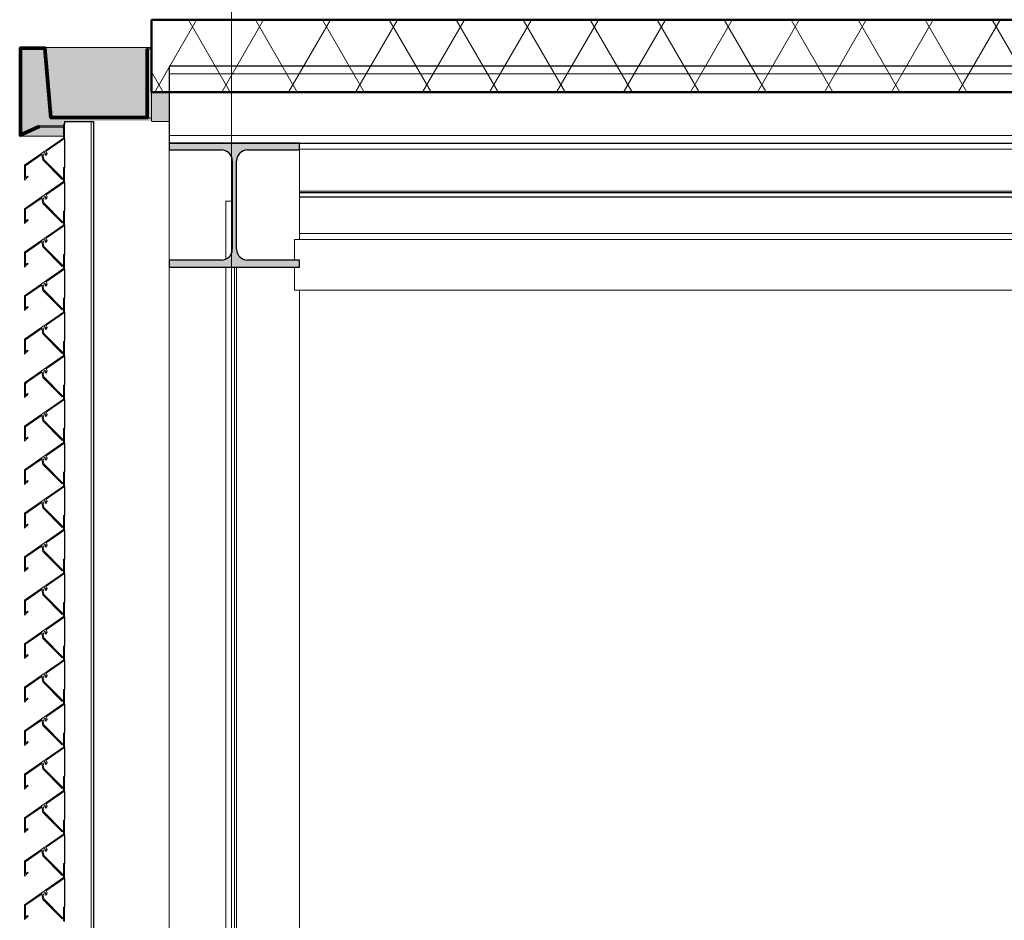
# Model space of a CAD drawing. Extents: x 50445 to 145605, y -10968 to 41989.
# Tile 309 of 338: x 101904 to 103262, y 21405 to 22647. Entities that reach past the tile are written whole.
import ezdxf

# ---------------------------------------------------------------- set-up
doc = ezdxf.new("R2010")
doc.units = 0
doc.header["$LTSCALE"] = 414.30304
doc.header["$MEASUREMENT"] = 0
for name, pattern in [('B0204', [6.8, 5, -0.6, 0.6, -0.6]), ('gestippeld', [6.35, 3.175, -3.175]), ('gestippeld_2_', [6.35, 3.175, -3.175]), ('stramien', [22.225, 12.7, -3.175, 3.175, -3.175])]:
    doc.linetypes.add(name, pattern=pattern)
doc.layers.get('0').update_dxf_attribs({"linetype": 'CONTINUOUS'})
for name, color, linetype, lineweight in [('A-DETL-LLIN', 3, 'CONTINUOUS', 18), ('A-FLOR-OTLN', 6, 'CONTINUOUS', 18), ('A-FLOR-OVHD', 8, 'gestippeld_2_', 18), ('A-GENM', 6, 'CONTINUOUS', 18), ('A-ROOF', 4, 'CONTINUOUS', 18), ('A-ROOF-PATT', 8, 'CONTINUOUS', 18), ('S-BEAM', 4, 'CONTINUOUS', 18), ('S-COLS', 6, 'CONTINUOUS', 18), ('S-COLS-HIDN', 5, 'gestippeld_2_', 18), ('S-GRID', 1, 'CONTINUOUS', 18)]:
    doc.layers.add(name, color=color, linetype=linetype, lineweight=lineweight)
pattern_1 = [(45, (33645.6, 9397.6), (-449.013, 449.013), []), (45, (33804.3, 9397.6), (6e-14, 898.026), []), (45, (33486.8, 9397.6), (6e-14, 898.026), [])]

# ---------------------------------------------------------------- blocks, each defined once
blk = doc.blocks.new('21_KU_schoepenwand element techniekruimte 1833 mm hoog - Type-2473841-plotview doorsnede C C  -  1 op 100')
at = {"layer": 'A-GENM'}
h = blk.add_hatch(dxfattribs=at)
h.set_pattern_fill('FP_13', color=256, style=0, pattern_type=2)
h.set_pattern_definition(pattern_1)
h.paths.add_polyline_path([(20756.9, 21671.8), (20755.5, 21671.7), (20756.6, 21666.7), (20783.3, 21640), (20784.3, 21641), (20757.9, 21667.4)], flags=0)
h.paths.add_polyline_path([(20760.6, 21675.9), (20760.5, 21672.8), (20762.5, 21675.5)], flags=0)
h.paths.add_polyline_path([(20758.9, 21676.9), (20760.6, 21675.9), (20761.3, 21678.7)], flags=0)
h.paths.add_polyline_path([(20755.5, 21674.6), (20756.9, 21671.8), (20758.9, 21676.9)], flags=0)
h.paths.add_polyline_path([(20731.4, 21639), (20733.8, 21642.5), (20732.8, 21642), (20733.8, 21659.5), (20786.4, 21696.3), (20786.4, 21716.3), (20785, 21716.3), (20785, 21697), (20731.4, 21659.5)], flags=0)
h = blk.add_hatch(dxfattribs=at)
h.set_pattern_fill('FP_13', color=256, style=0, pattern_type=2)
h.set_pattern_definition(pattern_1)
h.paths.add_polyline_path([(20756.9, 21491.8), (20755.5, 21491.7), (20756.6, 21486.7), (20783.3, 21460), (20784.3, 21461), (20757.9, 21487.4)], flags=0)
h.paths.add_polyline_path([(20760.6, 21495.9), (20760.5, 21492.8), (20762.5, 21495.5)], flags=0)
h.paths.add_polyline_path([(20758.9, 21496.9), (20760.6, 21495.9), (20761.3, 21498.7)], flags=0)
h.paths.add_polyline_path([(20755.5, 21494.6), (20756.9, 21491.8), (20758.9, 21496.9)], flags=0)
h.paths.add_polyline_path([(20731.4, 21459), (20733.8, 21462.5), (20732.8, 21462), (20733.8, 21479.5), (20786.4, 21516.3), (20786.4, 21536.3), (20785, 21536.3), (20785, 21517), (20731.4, 21479.5)], flags=0)
h = blk.add_hatch(dxfattribs=at)
h.set_pattern_fill('FP_13', color=256, style=0, pattern_type=2)
h.set_pattern_definition(pattern_1)
h.paths.add_polyline_path([(20756.9, 20951.8), (20755.5, 20951.7), (20756.6, 20946.7), (20783.3, 20920), (20784.3, 20921), (20757.9, 20947.4)], flags=0)
h.paths.add_polyline_path([(20760.6, 20955.9), (20760.5, 20952.8), (20762.5, 20955.5)], flags=0)
h.paths.add_polyline_path([(20758.9, 20956.9), (20760.6, 20955.9), (20761.3, 20958.7)], flags=0)
h.paths.add_polyline_path([(20755.5, 20954.6), (20756.9, 20951.8), (20758.9, 20956.9)], flags=0)
h.paths.add_polyline_path([(20731.4, 20919), (20733.8, 20922.5), (20732.8, 20922), (20733.8, 20939.5), (20786.4, 20976.3), (20786.4, 20996.3), (20785, 20996.3), (20785, 20977), (20731.4, 20939.5)], flags=0)
h = blk.add_hatch(dxfattribs=at)
h.set_pattern_fill('FP_13', color=256, style=0, pattern_type=2)
h.set_pattern_definition(pattern_1)
h.paths.add_polyline_path([(20756.9, 20771.8), (20755.5, 20771.7), (20756.6, 20766.7), (20783.3, 20740), (20784.3, 20741), (20757.9, 20767.4)], flags=0)
h.paths.add_polyline_path([(20760.6, 20775.9), (20760.5, 20772.8), (20762.5, 20775.5)], flags=0)
h.paths.add_polyline_path([(20758.9, 20776.9), (20760.6, 20775.9), (20761.3, 20778.7)], flags=0)
h.paths.add_polyline_path([(20755.5, 20774.6), (20756.9, 20771.8), (20758.9, 20776.9)], flags=0)
h.paths.add_polyline_path([(20731.4, 20739), (20733.8, 20742.5), (20732.8, 20742), (20733.8, 20759.5), (20786.4, 20796.3), (20786.4, 20816.3), (20785, 20816.3), (20785, 20797), (20731.4, 20759.5)], flags=0)
for p, q in [((20786.4, 21836.3), (20785, 21836.3)), ((20785, 21836.3), (20785, 21817)), ((20786.4, 21816.3), (20786.4, 21836.3)), ((20785, 21817), (20731.4, 21779.5)), ((20761.3, 21798.7), (20786.4, 21816.3)), ((20762.5, 21795.5), (20761.3, 21798.7)), ((20732.8, 21778.8), (20755.5, 21794.6)), ((20755.5, 21794.6), (20755.5, 21791.7)), ((20755.5, 21791.7), (20756.6, 21786.7)), ((20756.6, 21786.7), (20783.3, 21760)), ((20756.9, 21791.8), (20758.9, 21796.9)), ((20757.9, 21787.4), (20756.9, 21791.8)), ((20784.3, 21761), (20757.9, 21787.4)), ((20758.9, 21796.9), (20760.6, 21795.9)), ((20760.6, 21795.9), (20759.7, 21793.5)), ((20759.7, 21793.5), (20760.5, 21792.8)), ((20760.5, 21792.8), (20762.5, 21795.5)), ((20731.4, 21779.5), (20731.4, 21759)), ((20732.8, 21762), (20732.8, 21778.8)), ((20786.4, 21776.3), (20785, 21776.3)), ((20785, 21776.3), (20785, 21757)), ((20786.4, 21756.3), (20786.4, 21776.3)), ((20731.4, 21759), (20736.1, 21763.7)), ((20735.3, 21764.5), (20732.8, 21762)), ((20736.1, 21763.7), (20735.3, 21764.5)), ((20783.3, 21760), (20784.3, 21761)), ((20785, 21757), (20731.4, 21719.5)), ((20761.3, 21738.7), (20786.4, 21756.3)), ((20732.8, 21718.8), (20755.5, 21734.6)), ((20755.5, 21734.6), (20755.5, 21731.7)), ((20755.5, 21731.7), (20756.6, 21726.7)), ((20756.9, 21731.8), (20758.9, 21736.9)), ((20757.9, 21727.4), (20756.9, 21731.8)), ((20758.9, 21736.9), (20760.6, 21735.9)), ((20760.6, 21735.9), (20759.7, 21733.5)), ((20759.7, 21733.5), (20760.5, 21732.8)), ((20760.5, 21732.8), (20762.5, 21735.5)), ((20762.5, 21735.5), (20761.3, 21738.7)), ((20731.4, 21719.5), (20731.4, 21699)), ((20732.8, 21702), (20732.8, 21718.8)), ((20756.6, 21726.7), (20783.3, 21700)), ((20784.3, 21701), (20757.9, 21727.4)), ((20731.4, 21699), (20736.1, 21703.7)), ((20735.3, 21704.5), (20732.8, 21702)), ((20736.1, 21703.7), (20735.3, 21704.5)), ((20786.4, 21716.3), (20785, 21716.3)), ((20785, 21716.3), (20785, 21697)), ((20786.4, 21696.3), (20786.4, 21716.3)), ((20785, 21697), (20731.4, 21659.5)), ((20761.3, 21678.7), (20786.4, 21696.3)), ((20783.3, 21700), (20784.3, 21701)), ((20756.9, 21671.8), (20758.9, 21676.9)), ((20758.9, 21676.9), (20760.6, 21675.9)), ((20762.5, 21675.5), (20761.3, 21678.7)), ((20732.8, 21658.8), (20755.5, 21674.6)), ((20755.5, 21674.6), (20755.5, 21671.7)), ((20755.5, 21671.7), (20756.6, 21666.7)), ((20756.6, 21666.7), (20783.3, 21640)), ((20757.9, 21667.4), (20756.9, 21671.8)), ((20784.3, 21641), (20757.9, 21667.4)), ((20760.6, 21675.9), (20759.7, 21673.5)), ((20759.7, 21673.5), (20760.5, 21672.8)), ((20760.5, 21672.8), (20762.5, 21675.5)), ((20731.4, 21659.5), (20731.4, 21639)), ((20732.8, 21642), (20732.8, 21658.8)), ((20786.4, 21656.3), (20785, 21656.3)), ((20785, 21656.3), (20785, 21637)), ((20786.4, 21636.3), (20786.4, 21656.3)), ((20731.4, 21639), (20736.1, 21643.7)), ((20785, 21637), (20731.4, 21599.5)), ((20735.3, 21644.5), (20732.8, 21642)), ((20736.1, 21643.7), (20735.3, 21644.5)), ((20761.3, 21618.7), (20786.4, 21636.3)), ((20783.3, 21640), (20784.3, 21641)), ((20732.8, 21598.8), (20755.5, 21614.6)), ((20755.5, 21614.6), (20755.5, 21611.7)), ((20755.5, 21611.7), (20756.6, 21606.7)), ((20756.9, 21611.8), (20758.9, 21616.9)), ((20757.9, 21607.4), (20756.9, 21611.8)), ((20758.9, 21616.9), (20760.6, 21615.9)), ((20760.6, 21615.9), (20759.7, 21613.5)), ((20759.7, 21613.5), (20760.5, 21612.8)), ((20760.5, 21612.8), (20762.5, 21615.5)), ((20762.5, 21615.5), (20761.3, 21618.7)), ((20731.4, 21599.5), (20731.4, 21579)), ((20732.8, 21582), (20732.8, 21598.8)), ((20756.6, 21606.7), (20783.3, 21580)), ((20784.3, 21581), (20757.9, 21607.4)), ((20786.4, 21596.3), (20785, 21596.3)), ((20785, 21596.3), (20785, 21577)), ((20786.4, 21576.3), (20786.4, 21596.3)), ((20731.4, 21579), (20736.1, 21583.7)), ((20735.3, 21584.5), (20732.8, 21582)), ((20736.1, 21583.7), (20735.3, 21584.5)), ((20785, 21577), (20731.4, 21539.5)), ((20761.3, 21558.7), (20786.4, 21576.3)), ((20783.3, 21580), (20784.3, 21581)), ((20732.8, 21538.8), (20755.5, 21554.6)), ((20755.5, 21554.6), (20755.5, 21551.7)), ((20756.9, 21551.8), (20758.9, 21556.9)), ((20758.9, 21556.9), (20760.6, 21555.9)), ((20760.6, 21555.9), (20759.7, 21553.5)), ((20760.5, 21552.8), (20762.5, 21555.5)), ((20762.5, 21555.5), (20761.3, 21558.7)), ((20755.5, 21551.7), (20756.6, 21546.7)), ((20756.6, 21546.7), (20783.3, 21520)), ((20757.9, 21547.4), (20756.9, 21551.8)), ((20784.3, 21521), (20757.9, 21547.4)), ((20759.7, 21553.5), (20760.5, 21552.8)), ((20731.4, 21539.5), (20731.4, 21519)), ((20732.8, 21522), (20732.8, 21538.8)), ((20786.4, 21536.3), (20785, 21536.3)), ((20785, 21536.3), (20785, 21517)), ((20786.4, 21516.3), (20786.4, 21536.3)), ((20731.4, 21519), (20736.1, 21523.7)), ((20785, 21517), (20731.4, 21479.5)), ((20735.3, 21524.5), (20732.8, 21522)), ((20736.1, 21523.7), (20735.3, 21524.5)), ((20761.3, 21498.7), (20786.4, 21516.3)), ((20783.3, 21520), (20784.3, 21521)), ((20732.8, 21478.8), (20755.5, 21494.6)), ((20755.5, 21494.6), (20755.5, 21491.7)), ((20755.5, 21491.7), (20756.6, 21486.7)), ((20756.6, 21486.7), (20783.3, 21460)), ((20756.9, 21491.8), (20758.9, 21496.9)), ((20757.9, 21487.4), (20756.9, 21491.8)), ((20784.3, 21461), (20757.9, 21487.4)), ((20758.9, 21496.9), (20760.6, 21495.9)), ((20760.6, 21495.9), (20759.7, 21493.5)), ((20759.7, 21493.5), (20760.5, 21492.8)), ((20760.5, 21492.8), (20762.5, 21495.5)), ((20762.5, 21495.5), (20761.3, 21498.7)), ((20731.4, 21479.5), (20731.4, 21459)), ((20732.8, 21462), (20732.8, 21478.8)), ((20786.4, 21476.3), (20785, 21476.3)), ((20785, 21476.3), (20785, 21457)), ((20786.4, 21456.3), (20786.4, 21476.3)), ((20731.4, 21459), (20736.1, 21463.7)), ((20735.3, 21464.5), (20732.8, 21462)), ((20736.1, 21463.7), (20735.3, 21464.5)), ((20783.3, 21460), (20784.3, 21461)), ((20785, 21457), (20731.4, 21419.5)), ((20761.3, 21438.7), (20786.4, 21456.3)), ((20732.8, 21418.8), (20755.5, 21434.6)), ((20755.5, 21434.6), (20755.5, 21431.7)), ((20756.9, 21431.8), (20758.9, 21436.9)), ((20758.9, 21436.9), (20760.6, 21435.9)), ((20760.6, 21435.9), (20759.7, 21433.5)), ((20759.7, 21433.5), (20760.5, 21432.8)), ((20760.5, 21432.8), (20762.5, 21435.5)), ((20762.5, 21435.5), (20761.3, 21438.7)), ((20731.4, 21419.5), (20731.4, 21399)), ((20732.8, 21402), (20732.8, 21418.8)), ((20755.5, 21431.7), (20756.6, 21426.7)), ((20756.6, 21426.7), (20783.3, 21400)), ((20757.9, 21427.4), (20756.9, 21431.8)), ((20784.3, 21401), (20757.9, 21427.4)), ((20786.4, 21416.3), (20785, 21416.3)), ((20785, 21416.3), (20785, 21397)), ((20786.4, 21396.3), (20786.4, 21416.3)), ((20731.4, 21399), (20736.1, 21403.7)), ((20785, 21397), (20731.4, 21359.5)), ((20735.3, 21404.5), (20732.8, 21402)), ((20736.1, 21403.7), (20735.3, 21404.5)), ((20761.3, 21378.7), (20786.4, 21396.3)), ((20783.3, 21400), (20784.3, 21401)), ((20762.5, 21375.5), (20761.3, 21378.7)), ((20732.8, 21358.8), (20755.5, 21374.6)), ((20755.5, 21374.6), (20755.5, 21371.7)), ((20755.5, 21371.7), (20756.6, 21366.7)), ((20756.6, 21366.7), (20783.3, 21340)), ((20756.9, 21371.8), (20758.9, 21376.9)), ((20757.9, 21367.4), (20756.9, 21371.8)), ((20784.3, 21341), (20757.9, 21367.4)), ((20758.9, 21376.9), (20760.6, 21375.9)), ((20760.6, 21375.9), (20759.7, 21373.5)), ((20759.7, 21373.5), (20760.5, 21372.8)), ((20760.5, 21372.8), (20762.5, 21375.5)), ((20731.4, 21359.5), (20731.4, 21339)), ((20732.8, 21342), (20732.8, 21358.8)), ((20786.4, 21356.3), (20785, 21356.3)), ((20785, 21356.3), (20785, 21337)), ((20786.4, 21336.3), (20786.4, 21356.3)), ((20731.4, 21339), (20736.1, 21343.7)), ((20785, 21337), (20731.4, 21299.5)), ((20735.3, 21344.5), (20732.8, 21342)), ((20736.1, 21343.7), (20735.3, 21344.5)), ((20783.3, 21340), (20784.3, 21341)), ((20761.3, 21318.7), (20786.4, 21336.3)), ((20732.8, 21298.8), (20755.5, 21314.6)), ((20755.5, 21314.6), (20755.5, 21311.7)), ((20755.5, 21311.7), (20756.6, 21306.7)), ((20756.9, 21311.8), (20758.9, 21316.9)), ((20757.9, 21307.4), (20756.9, 21311.8)), ((20758.9, 21316.9), (20760.6, 21315.9)), ((20760.6, 21315.9), (20759.7, 21313.5)), ((20759.7, 21313.5), (20760.5, 21312.8)), ((20760.5, 21312.8), (20762.5, 21315.5)), ((20762.5, 21315.5), (20761.3, 21318.7)), ((20731.4, 21299.5), (20731.4, 21279)), ((20732.8, 21282), (20732.8, 21298.8)), ((20756.6, 21306.7), (20783.3, 21280)), ((20784.3, 21281), (20757.9, 21307.4)), ((20786.4, 21296.3), (20785, 21296.3)), ((20785, 21296.3), (20785, 21277)), ((20786.4, 21276.3), (20786.4, 21296.3)), ((20731.4, 21279), (20736.1, 21283.7)), ((20735.3, 21284.5), (20732.8, 21282)), ((20736.1, 21283.7), (20735.3, 21284.5)), ((20785, 21277), (20731.4, 21239.5)), ((20761.3, 21258.7), (20786.4, 21276.3)), ((20783.3, 21280), (20784.3, 21281)), ((20756.9, 21251.8), (20758.9, 21256.9)), ((20758.9, 21256.9), (20760.6, 21255.9)), ((20760.6, 21255.9), (20759.7, 21253.5)), ((20760.5, 21252.8), (20762.5, 21255.5)), ((20762.5, 21255.5), (20761.3, 21258.7)), ((20732.8, 21238.8), (20755.5, 21254.6)), ((20755.5, 21254.6), (20755.5, 21251.7)), ((20755.5, 21251.7), (20756.6, 21246.7)), ((20756.6, 21246.7), (20783.3, 21220)), ((20757.9, 21247.4), (20756.9, 21251.8)), ((20784.3, 21221), (20757.9, 21247.4)), ((20759.7, 21253.5), (20760.5, 21252.8)), ((20731.4, 21239.5), (20731.4, 21219)), ((20732.8, 21222), (20732.8, 21238.8)), ((20786.4, 21236.3), (20785, 21236.3)), ((20785, 21236.3), (20785, 21217)), ((20786.4, 21216.3), (20786.4, 21236.3)), ((20731.4, 21219), (20736.1, 21223.7)), ((20785, 21217), (20731.4, 21179.5)), ((20735.3, 21224.5), (20732.8, 21222)), ((20736.1, 21223.7), (20735.3, 21224.5)), ((20761.3, 21198.7), (20786.4, 21216.3)), ((20783.3, 21220), (20784.3, 21221)), ((20732.8, 21178.8), (20755.5, 21194.6)), ((20755.5, 21194.6), (20755.5, 21191.7)), ((20755.5, 21191.7), (20756.6, 21186.7)), ((20756.9, 21191.8), (20758.9, 21196.9)), ((20757.9, 21187.4), (20756.9, 21191.8)), ((20784.3, 21161), (20757.9, 21187.4)), ((20758.9, 21196.9), (20760.6, 21195.9)), ((20760.6, 21195.9), (20759.7, 21193.5)), ((20759.7, 21193.5), (20760.5, 21192.8)), ((20760.5, 21192.8), (20762.5, 21195.5)), ((20762.5, 21195.5), (20761.3, 21198.7)), ((20731.4, 21179.5), (20731.4, 21159)), ((20732.8, 21162), (20732.8, 21178.8)), ((20756.6, 21186.7), (20783.3, 21160)), ((20786.4, 21176.3), (20785, 21176.3)), ((20785, 21176.3), (20785, 21157)), ((20786.4, 21156.3), (20786.4, 21176.3)), ((20731.4, 21159), (20736.1, 21163.7)), ((20735.3, 21164.5), (20732.8, 21162)), ((20736.1, 21163.7), (20735.3, 21164.5)), ((20783.3, 21160), (20784.3, 21161)), ((20785, 21157), (20731.4, 21119.5)), ((20761.3, 21138.7), (20786.4, 21156.3)), ((20732.8, 21118.8), (20755.5, 21134.6)), ((20755.5, 21134.6), (20755.5, 21131.7)), ((20756.9, 21131.8), (20758.9, 21136.9)), ((20758.9, 21136.9), (20760.6, 21135.9)), ((20760.6, 21135.9), (20759.7, 21133.5)), ((20759.7, 21133.5), (20760.5, 21132.8)), ((20760.5, 21132.8), (20762.5, 21135.5)), ((20762.5, 21135.5), (20761.3, 21138.7)), ((20731.4, 21119.5), (20731.4, 21099)), ((20755.5, 21131.7), (20756.6, 21126.7)), ((20756.6, 21126.7), (20783.3, 21100)), ((20757.9, 21127.4), (20756.9, 21131.8)), ((20784.3, 21101), (20757.9, 21127.4)), ((20732.8, 21102), (20732.8, 21118.8)), ((20786.4, 21116.3), (20785, 21116.3)), ((20785, 21116.3), (20785, 21097)), ((20786.4, 21096.3), (20786.4, 21116.3)), ((20731.4, 21099), (20736.1, 21103.7)), ((20785, 21097), (20731.4, 21059.5)), ((20735.3, 21104.5), (20732.8, 21102)), ((20736.1, 21103.7), (20735.3, 21104.5)), ((20761.3, 21078.7), (20786.4, 21096.3)), ((20783.3, 21100), (20784.3, 21101)), ((20732.8, 21058.8), (20755.5, 21074.6)), ((20755.5, 21074.6), (20755.5, 21071.7)), ((20755.5, 21071.7), (20756.6, 21066.7)), ((20756.6, 21066.7), (20783.3, 21040)), ((20756.9, 21071.8), (20758.9, 21076.9)), ((20757.9, 21067.4), (20756.9, 21071.8)), ((20784.3, 21041), (20757.9, 21067.4)), ((20758.9, 21076.9), (20760.6, 21075.9)), ((20760.6, 21075.9), (20759.7, 21073.5)), ((20759.7, 21073.5), (20760.5, 21072.8)), ((20760.5, 21072.8), (20762.5, 21075.5)), ((20762.5, 21075.5), (20761.3, 21078.7)), ((20731.4, 21059.5), (20731.4, 21039)), ((20732.8, 21042), (20732.8, 21058.8)), ((20786.4, 21056.3), (20785, 21056.3)), ((20785, 21056.3), (20785, 21037)), ((20786.4, 21036.3), (20786.4, 21056.3)), ((20731.4, 21039), (20736.1, 21043.7)), ((20735.3, 21044.5), (20732.8, 21042)), ((20736.1, 21043.7), (20735.3, 21044.5)), ((20783.3, 21040), (20784.3, 21041)), ((20785, 21037), (20731.4, 20999.5)), ((20761.3, 21018.7), (20786.4, 21036.3)), ((20732.8, 20998.8), (20755.5, 21014.6)), ((20755.5, 21014.6), (20755.5, 21011.7)), ((20755.5, 21011.7), (20756.6, 21006.7)), ((20756.9, 21011.8), (20758.9, 21016.9)), ((20757.9, 21007.4), (20756.9, 21011.8)), ((20758.9, 21016.9), (20760.6, 21015.9)), ((20760.6, 21015.9), (20759.7, 21013.5)), ((20759.7, 21013.5), (20760.5, 21012.8)), ((20760.5, 21012.8), (20762.5, 21015.5)), ((20762.5, 21015.5), (20761.3, 21018.7)), ((20731.4, 20999.5), (20731.4, 20979)), ((20732.8, 20982), (20732.8, 20998.8)), ((20756.6, 21006.7), (20783.3, 20980)), ((20784.3, 20981), (20757.9, 21007.4)), ((20731.4, 20979), (20736.1, 20983.7)), ((20735.3, 20984.5), (20732.8, 20982)), ((20736.1, 20983.7), (20735.3, 20984.5)), ((20786.4, 20996.3), (20785, 20996.3)), ((20785, 20996.3), (20785, 20977)), ((20786.4, 20976.3), (20786.4, 20996.3)), ((20785, 20977), (20731.4, 20939.5)), ((20761.3, 20958.7), (20786.4, 20976.3)), ((20783.3, 20980), (20784.3, 20981)), ((20756.9, 20951.8), (20758.9, 20956.9)), ((20758.9, 20956.9), (20760.6, 20955.9)), ((20762.5, 20955.5), (20761.3, 20958.7)), ((20732.8, 20938.8), (20755.5, 20954.6)), ((20755.5, 20954.6), (20755.5, 20951.7)), ((20755.5, 20951.7), (20756.6, 20946.7)), ((20756.6, 20946.7), (20783.3, 20920)), ((20757.9, 20947.4), (20756.9, 20951.8)), ((20784.3, 20921), (20757.9, 20947.4)), ((20760.6, 20955.9), (20759.7, 20953.5)), ((20759.7, 20953.5), (20760.5, 20952.8)), ((20760.5, 20952.8), (20762.5, 20955.5)), ((20731.4, 20939.5), (20731.4, 20919)), ((20732.8, 20922), (20732.8, 20938.8)), ((20786.4, 20936.3), (20785, 20936.3)), ((20785, 20936.3), (20785, 20917)), ((20786.4, 20916.3), (20786.4, 20936.3)), ((20731.4, 20919), (20736.1, 20923.7)), ((20785, 20917), (20731.4, 20879.5)), ((20735.3, 20924.5), (20732.8, 20922)), ((20736.1, 20923.7), (20735.3, 20924.5)), ((20761.3, 20898.7), (20786.4, 20916.3)), ((20783.3, 20920), (20784.3, 20921)), ((20732.8, 20878.8), (20755.5, 20894.6)), ((20755.5, 20894.6), (20755.5, 20891.7)), ((20755.5, 20891.7), (20756.6, 20886.7)), ((20756.9, 20891.8), (20758.9, 20896.9)), ((20757.9, 20887.4), (20756.9, 20891.8)), ((20758.9, 20896.9), (20760.6, 20895.9)), ((20760.6, 20895.9), (20759.7, 20893.5)), ((20759.7, 20893.5), (20760.5, 20892.8)), ((20760.5, 20892.8), (20762.5, 20895.5)), ((20762.5, 20895.5), (20761.3, 20898.7)), ((20731.4, 20879.5), (20731.4, 20859)), ((20732.8, 20862), (20732.8, 20878.8)), ((20756.6, 20886.7), (20783.3, 20860)), ((20784.3, 20861), (20757.9, 20887.4)), ((20786.4, 20876.3), (20785, 20876.3)), ((20785, 20876.3), (20785, 20857)), ((20786.4, 20856.3), (20786.4, 20876.3)), ((20731.4, 20859), (20736.1, 20863.7)), ((20735.3, 20864.5), (20732.8, 20862)), ((20736.1, 20863.7), (20735.3, 20864.5)), ((20785, 20857), (20731.4, 20819.5)), ((20761.3, 20838.7), (20786.4, 20856.3)), ((20783.3, 20860), (20784.3, 20861)), ((20732.8, 20818.8), (20755.5, 20834.6)), ((20755.5, 20834.6), (20755.5, 20831.7)), ((20756.9, 20831.8), (20758.9, 20836.9)), ((20758.9, 20836.9), (20760.6, 20835.9)), ((20760.6, 20835.9), (20759.7, 20833.5)), ((20760.5, 20832.8), (20762.5, 20835.5)), ((20762.5, 20835.5), (20761.3, 20838.7)), ((20755.5, 20831.7), (20756.6, 20826.7)), ((20756.6, 20826.7), (20783.3, 20800)), ((20757.9, 20827.4), (20756.9, 20831.8)), ((20784.3, 20801), (20757.9, 20827.4)), ((20759.7, 20833.5), (20760.5, 20832.8)), ((20731.4, 20819.5), (20731.4, 20799)), ((20732.8, 20802), (20732.8, 20818.8)), ((20786.4, 20816.3), (20785, 20816.3)), ((20785, 20816.3), (20785, 20797)), ((20786.4, 20796.3), (20786.4, 20816.3)), ((20731.4, 20799), (20736.1, 20803.7)), ((20785, 20797), (20731.4, 20759.5)), ((20735.3, 20804.5), (20732.8, 20802)), ((20736.1, 20803.7), (20735.3, 20804.5)), ((20761.3, 20778.7), (20786.4, 20796.3)), ((20783.3, 20800), (20784.3, 20801)), ((20732.8, 20758.8), (20755.5, 20774.6)), ((20755.5, 20774.6), (20755.5, 20771.7)), ((20755.5, 20771.7), (20756.6, 20766.7)), ((20756.6, 20766.7), (20783.3, 20740)), ((20756.9, 20771.8), (20758.9, 20776.9)), ((20757.9, 20767.4), (20756.9, 20771.8)), ((20784.3, 20741), (20757.9, 20767.4)), ((20758.9, 20776.9), (20760.6, 20775.9)), ((20760.6, 20775.9), (20759.7, 20773.5)), ((20759.7, 20773.5), (20760.5, 20772.8)), ((20760.5, 20772.8), (20762.5, 20775.5)), ((20762.5, 20775.5), (20761.3, 20778.7)), ((20731.4, 20759.5), (20731.4, 20739)), ((20732.8, 20742), (20732.8, 20758.8)), ((20786.4, 20756.3), (20785, 20756.3)), ((20785, 20756.3), (20785, 20737)), ((20786.4, 20736.3), (20786.4, 20756.3)), ((20731.4, 20739), (20736.1, 20743.7)), ((20735.3, 20744.5), (20732.8, 20742)), ((20736.1, 20743.7), (20735.3, 20744.5)), ((20783.3, 20740), (20784.3, 20741))]:
    blk.add_line(p, q, dxfattribs=at)
at = {"layer": 'S-COLS', "lineweight": 25}
for p, q in [((20786.4, 21840), (20826.4, 21840)), ((20786.4, 21840), (20786.4, 21836.3)), ((20826.4, 21840), (20826.4, 19235.3)), ((20786.4, 21816.3), (20786.4, 21776.3)), ((20786.4, 21756.3), (20786.4, 21716.3)), ((20786.4, 21696.3), (20786.4, 21656.3)), ((20786.4, 21636.3), (20786.4, 21596.3)), ((20786.4, 21576.3), (20786.4, 21536.3)), ((20786.4, 21516.3), (20786.4, 21476.3)), ((20786.4, 21456.3), (20786.4, 21416.3)), ((20786.4, 21396.3), (20786.4, 21356.3)), ((20786.4, 21336.3), (20786.4, 21296.3)), ((20786.4, 21276.3), (20786.4, 21236.3)), ((20786.4, 21216.3), (20786.4, 21176.3)), ((20786.4, 21156.3), (20786.4, 21116.3)), ((20786.4, 21096.3), (20786.4, 21056.3)), ((20786.4, 21036.3), (20786.4, 20996.3)), ((20786.4, 20976.3), (20786.4, 20936.3)), ((20786.4, 20916.3), (20786.4, 20876.9)), ((20786.4, 20856.3), (20786.4, 20816.3)), ((20786.4, 20796.3), (20786.4, 20756.3))]:
    blk.add_line(p, q, dxfattribs=at)
at = {"layer": 'S-COLS-HIDN'}
for q in [(20823.4, 19234.4), (20823.4, 19180)]:
    blk.add_line((20823.4, 21840), q, dxfattribs=at)
blk = doc.blocks.new('28_3B_staal - balk - IPE - IPE100-2490579-plotview doorsnede C C  -  1 op 100')
at = {"layer": 'S-BEAM', "lineweight": 25}
for p, q in [((23481.7, 21741.6), (21110.8, 21741.6)), ((21110.8, 21735.9), (23481.7, 21735.9))]:
    blk.add_line(p, q, dxfattribs=at)
blk = doc.blocks.new('27_KU_isolatie dak techniekruimte - 27_KU_isolatie dak techniekruimte-2506214-plotview doorsnede C C  -  1 op 100')
at = {"layer": 'A-ROOF-PATT'}
h = blk.add_hatch(dxfattribs=at)
h.set_pattern_fill('FP_16', color=256, style=0, pattern_type=2)
h.set_pattern_definition([(60, (33645.57, 9437.6), (-46.18203, 80.01037), []), (120, (33737.97, 9437.6), (-92.38203, 0.01037), [])])
h.paths.add_polyline_path([(48562.9, 21880.2), (48626.6, 21880.2), (48626.6, 21980.2), (20906.6, 21980.2), (20906.6, 21880.2), (48284.6, 21880.2)], flags=0)
h = blk.add_hatch(color=256, dxfattribs=at)
h.paths.add_polyline_path([(20930.8, 21840), (20930.8, 21880.2), (20906.6, 21880.2), (20906.6, 21840)], flags=0)
h.paths.add_polyline_path([(48626.6, 21840), (48626.6, 21880.2), (48610.8, 21880.2), (48610.8, 21840)], flags=0)
at = {"layer": 'A-ROOF', "lineweight": 50}
for p, q in [((48626.6, 21980.2), (20906.6, 21980.2)), ((20906.6, 21980.2), (20906.6, 21880.2)), ((20906.6, 21880.2), (48626.6, 21880.2))]:
    blk.add_line(p, q, dxfattribs=at)
at = {"layer": 'A-ROOF'}
for p, q in [((20906.6, 21840.5), (20906.6, 21880.2)), ((20906.6, 21840), (20930.8, 21840))]:
    blk.add_line(p, q, dxfattribs=at)
blk = doc.blocks.new('27_KU_dakrand techniekruimte1 - 27_KU_dakrand techniekruimte-2509357-plotview doorsnede C C  -  1 op 100')
at = {"layer": 'A-ROOF-PATT'}
h = blk.add_hatch(dxfattribs=at)
h.set_pattern_fill('FP_13', color=256, style=0, pattern_type=2)
h.set_pattern_definition(pattern_1)
h.paths.add_polyline_path([(48808.6, 21819.5), (48808.6, 21942), (48773, 21942), (48764.6, 21846.2), (48633.6, 21846.2), (48633.6, 21939.9), (48631.6, 21939.9), (48631.6, 21844.2), (48766.6, 21844.2), (48775, 21940), (48806.6, 21940), (48806.6, 21822.6), (48782.3, 21834), (48781.4, 21832.2)], flags=0)
h.paths.add_polyline_path([(20724.6, 21819.5), (20751.8, 21832.2), (20750.9, 21834), (20726.6, 21822.6), (20726.6, 21940), (20758.2, 21940), (20766.6, 21844.2), (20901.6, 21844.2), (20901.6, 21939.9), (20899.6, 21939.9), (20899.6, 21846.2), (20768.6, 21846.2), (20760.2, 21942), (20724.6, 21942)], flags=0)
h = blk.add_hatch(color=256, dxfattribs=at)
h.paths.add_polyline_path([(20726.6, 21822.6), (20751.8, 21834), (20785, 21834), (20785, 21836.3), (20786.4, 21836.3), (20786.4, 21840), (20826.4, 21840), (20826.6, 21840.5), (20906.6, 21840.5), (20906.6, 21844.2), (20766.6, 21844.2), (20758.2, 21940), (20726.6, 21940), (20726.6, 21832.2)], flags=0)
h.paths.add_polyline_path([(48806.6, 21822.6), (48806.6, 21940), (48775, 21940), (48766.6, 21844.2), (48626.6, 21844.2), (48626.6, 21840.5), (48706.6, 21840), (48706.8, 21840), (48746.8, 21840), (48746.8, 21836.3), (48748.2, 21836.3), (48748.2, 21834), (48782.3, 21834), (48786.1, 21832.2)], flags=0)
h = blk.add_hatch(color=256, dxfattribs=at)
h.paths.add_polyline_path([(48764.6, 21846.2), (48773, 21942), (48626.6, 21942), (48626.6, 21939.9), (48633.6, 21939.9), (48633.6, 21846.2)], flags=0)
h.paths.add_polyline_path([(20768.6, 21846.2), (20899.6, 21846.2), (20899.6, 21939.9), (20906.6, 21939.9), (20906.6, 21942), (20760.2, 21942), (20768.4, 21848.8)], flags=0)
h = blk.add_hatch(color=256, dxfattribs=at)
h.paths.add_polyline_path([(20901.6, 21844.2), (20906.6, 21844.2), (20906.6, 21939.9), (20901.6, 21939.9), (20901.6, 21846.2)], flags=0)
h.paths.add_polyline_path([(48631.6, 21844.2), (48631.6, 21939.9), (48626.6, 21939.4), (48626.6, 21844.2)], flags=0)
h = blk.add_hatch(color=256, dxfattribs=at)
h.paths.add_polyline_path([(20724.6, 21819.5), (20785, 21819.5), (20785, 21832.2), (20751.8, 21832.2), (20726.6, 21820.4)], flags=0)
h.paths.add_polyline_path([(48806.6, 21819.5), (48806.6, 21820.4), (48781.4, 21832.2), (48748.2, 21832.2), (48748.2, 21819.5), (48781.4, 21819.5)], flags=0)
h.paths.add_polyline_path([(20826.4, 21819.5), (20826.6, 21819.5), (20826.4, 21832.2)], flags=0)
h = blk.add_hatch(color=256, dxfattribs=at)
h.paths.add_polyline_path([(20785, 21832.2), (20785, 21834), (20750.9, 21834), (20751.8, 21832.2)], flags=0)
h.paths.add_polyline_path([(20826.4, 21832.2), (20826.6, 21832.2), (20826.4, 21834)], flags=0)
h.paths.add_polyline_path([(48781.4, 21832.2), (48781.4, 21834), (48748.2, 21834), (48748.2, 21832.2)], flags=0)
at = {"layer": 'A-ROOF', "lineweight": 50}
for p, q in [((20760.2, 21942), (20724.6, 21942)), ((20724.6, 21942), (20724.6, 21819.5)), ((20726.6, 21822.6), (20726.6, 21940)), ((20726.6, 21940), (20758.2, 21940)), ((20758.2, 21940), (20766.6, 21844.2)), ((20768.6, 21846.2), (20760.2, 21942)), ((20901.6, 21939.9), (20899.6, 21939.9)), ((20899.6, 21939.9), (20899.6, 21846.2)), ((20901.6, 21844.2), (20901.6, 21939.9)), ((20766.6, 21844.2), (20901.6, 21844.2)), ((20899.6, 21846.2), (20768.6, 21846.2)), ((20724.6, 21819.5), (20751.8, 21832.2)), ((20750.9, 21834), (20726.6, 21822.6)), ((20751.8, 21832.2), (20750.9, 21834))]:
    blk.add_line(p, q, dxfattribs=at)
at = {"layer": 'A-ROOF'}
for p, q in [((20906.6, 21942), (20760.2, 21942)), ((20906.6, 21939.9), (20901.6, 21939.9)), ((20901.6, 21844.2), (20906.6, 21844.2)), ((20785, 21834), (20750.9, 21834)), ((20785, 21832.2), (20751.8, 21832.2)), ((20785.2, 21819.5), (20724.6, 21819.5))]:
    blk.add_line(p, q, dxfattribs=at)
blk = doc.blocks.new('28_ABT-C_staal_HEA_ligger - HEA180-2648260-plotview doorsnede C C  -  1 op 100')
at = {"layer": 'S-BEAM', "lineweight": 5}
blk.add_hatch(color=256, dxfattribs=at).paths.add_polyline_path([(20930.8, 21639), (21110.8, 21639), (21110.8, 21648.5), (21038.8, 21648.5), (21028.2, 21652.9), (21023.8, 21663.5), (21023.8, 21785.5), (21028.2, 21796.1), (21038.8, 21800.5), (21110.8, 21800.5), (21110.8, 21810), (20930.8, 21810), (20930.8, 21800.5), (21002.8, 21800.5), (21013.4, 21796.1), (21017.8, 21785.5), (21017.8, 21663.5), (21012.1, 21652.4), (21002.8, 21648.5), (20930.8, 21648.5)], flags=0)
at = {"layer": 'S-BEAM', "color": 250, "lineweight": 25}
for p, q in [((21110.8, 21810), (20930.8, 21810)), ((20930.8, 21810), (20930.8, 21800.5)), ((20930.8, 21800.5), (21002.8, 21800.5)), ((21038.8, 21800.5), (21110.8, 21800.5)), ((21110.8, 21800.5), (21110.8, 21810)), ((21017.8, 21785.5), (21017.8, 21663.5)), ((21023.8, 21663.5), (21023.8, 21785.5)), ((21002.8, 21648.5), (20930.8, 21648.5)), ((20930.8, 21648.5), (20930.8, 21639)), ((20930.8, 21639), (21110.8, 21639)), ((21110.8, 21648.5), (21038.8, 21648.5)), ((21110.8, 21639), (21110.8, 21648.5))]:
    blk.add_line(p, q, dxfattribs=at)
for centre, start, end in [((21002.8, 21785.5), 0, 90), ((21038.8, 21785.5), 90, 180), ((21002.8, 21663.5), 270, 0), ((21038.8, 21663.5), 180, 270)]:
    blk.add_arc(centre, 15, start, end, dxfattribs=at)
blk = doc.blocks.new('28_ABT-C_staal_HFLeq_ligger - HFLeq70x70x7-2066661-plotview doorsnede C C  -  1 op 100')
at = {"layer": 'S-BEAM', "color": 170, "lineweight": 5}
for p, q in [((21103.6, 21648.5), (21103.6, 21677)), ((23392.7, 21677), (21103.6, 21677)), ((21103.6, 21607), (21103.6, 21639)), ((21103.6, 21607), (24049.9, 21607))]:
    blk.add_line(p, q, dxfattribs=at)
blk = doc.blocks.new('28_ABT-C_staal_HEA_kolom - HEA180-3034175-plotview doorsnede C C  -  1 op 100')
at = {"layer": 'S-COLS', "color": 170, "lineweight": 5}
for p, q in [((20930.8, 21800.5), (20930.8, 21648.5)), ((21110.8, 21800.5), (21110.8, 21677)), ((20930.8, 21639), (20930.8, 19290)), ((21110.8, 21607), (21110.8, 19290))]:
    blk.add_line(p, q, dxfattribs=at)
at = {"layer": 'S-COLS-HIDN', "color": 170, "linetype": 'gestippeld', "lineweight": 5}
blk.add_line((21023.8, 21639), (21023.8, 20282), dxfattribs=at)
blk = doc.blocks.new('28_ABT-C_staal_HEA_ligger - HEA140-2312995-plotview doorsnede C C  -  1 op 100')
at = {"layer": 'S-BEAM', "color": 170, "lineweight": 5}
for p, q in [((26390.8, 21801.5), (21110.8, 21801.5)), ((21110.8, 21685.5), (23475.9, 21685.5))]:
    blk.add_line(p, q, dxfattribs=at)
at = {"layer": 'S-BEAM', "linetype": 'B0204', "lineweight": 5}
blk.add_line((21110.8, 21743.5), (23482.9, 21743.5), dxfattribs=at)
blk = doc.blocks.new('28_ABT-C_staal_FLA_ligger - FLA130x12-2293058-plotview doorsnede C C  -  1 op 100')
at = {"layer": 'S-BEAM', "color": 170, "lineweight": 5}
for p, q in [((21008.8, 21730), (21017.8, 21730)), ((21008.8, 21651), (21008.8, 21730)), ((21008.8, 19936.5), (21008.8, 21639)), ((21020.8, 20282), (21020.8, 21639)), ((21020.8, 19936.5), (21020.8, 20033.2))]:
    blk.add_line(p, q, dxfattribs=at)
at = {"layer": 'S-BEAM', "color": 250, "lineweight": 25}
for p, q in [((21008.8, 19936.5), (21008.8, 19783.4)), ((21020.8, 19936.5), (21008.8, 19936.5)), ((21020.8, 19783.4), (21020.8, 19936.5)), ((21008.8, 19783.4), (21020.8, 19783.4))]:
    blk.add_line(p, q, dxfattribs=at)
blk = doc.blocks.new('10844_ABT model nieuw_export 08-11-2012_rvt-1-plotview doorsnede C C  -  1 op 100')
at = {"layer": 'A-DETL-LLIN', "color": 170, "lineweight": 5}
blk.add_line((20930.8, 21905.4), (48610.8, 21905.4), dxfattribs=at)
at = {"layer": 'A-FLOR-OTLN', "color": 250, "lineweight": 25}
for p, q in [((48610.8, 21916), (20930.8, 21916)), ((20930.8, 21916), (20930.8, 21810)), ((20930.8, 21810), (48610.8, 21810))]:
    blk.add_line(p, q, dxfattribs=at)
at = {"layer": 'A-FLOR-OVHD', "color": 170, "linetype": 'gestippeld', "lineweight": 5}
blk.add_line((20930.8, 21820.6), (48610.8, 21820.6), dxfattribs=at)
at = {"color": 170, "lineweight": 5}
for name in ['28_ABT-C_staal_HEA_ligger - HEA180-2648260-plotview doorsnede C C  -  1 op 100', '28_ABT-C_staal_HEA_kolom - HEA180-3034175-plotview doorsnede C C  -  1 op 100', '28_ABT-C_staal_HEA_ligger - HEA140-2312995-plotview doorsnede C C  -  1 op 100', '28_ABT-C_staal_FLA_ligger - FLA130x12-2293058-plotview doorsnede C C  -  1 op 100', '28_ABT-C_staal_HFLeq_ligger - HFLeq70x70x7-2066661-plotview doorsnede C C  -  1 op 100']:
    blk.add_blockref(name, (0, 0), dxfattribs=at)

msp = doc.modelspace()

# ---------------------------------------------------------------- linework, layer by layer
at = {"layer": 'S-GRID', "linetype": 'stramien'}
msp.add_line((102196.1, -9967.8), (102196.1, 31258.5), dxfattribs=at)

# ---------------------------------------------------------------- block references
at = {"lineweight": 5}
msp.add_blockref('10844_ABT model nieuw_export 08-11-2012_rvt-1-plotview doorsnede C C  -  1 op 100', (81179.5, 667.2), dxfattribs=at)
at = {"layer": 'A-GENM'}
msp.add_blockref('21_KU_schoepenwand element techniekruimte 1833 mm hoog - Type-2473841-plotview doorsnede C C  -  1 op 100', (81179.5, 667.2), dxfattribs=at)
at = {"layer": 'A-ROOF'}
for name in ['27_KU_isolatie dak techniekruimte - 27_KU_isolatie dak techniekruimte-2506214-plotview doorsnede C C  -  1 op 100', '27_KU_dakrand techniekruimte1 - 27_KU_dakrand techniekruimte-2509357-plotview doorsnede C C  -  1 op 100']:
    msp.add_blockref(name, (81179.5, 667.2), dxfattribs=at)
at = {"layer": 'S-BEAM'}
msp.add_blockref('28_3B_staal - balk - IPE - IPE100-2490579-plotview doorsnede C C  -  1 op 100', (81179.5, 667.2), dxfattribs=at)

doc.saveas('drawing.dxf')
